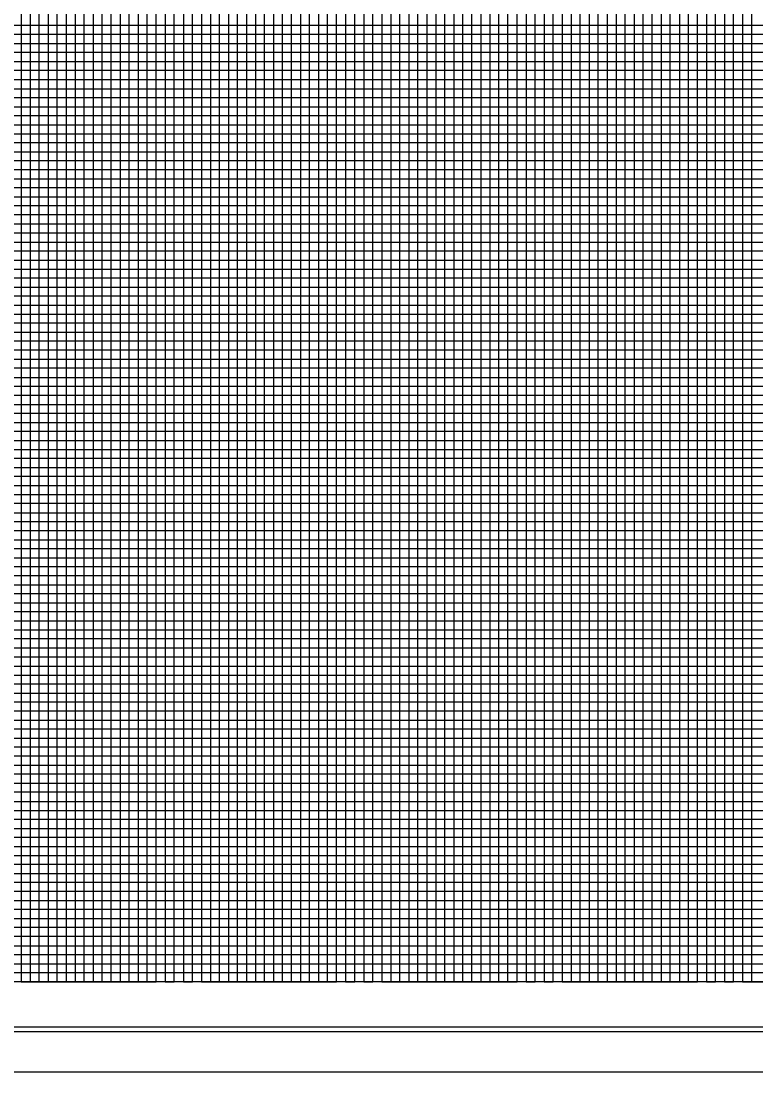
# Model space of a CAD drawing. Extents: x 2345490 to 2436403, y 465165 to 573888.
# Drawn here: x 2388842 to 2389249, y 515088 to 515670 of the extents above; entities that cross this region are included whole.
import ezdxf

# ---------------------------------------------------------------- set-up
doc = ezdxf.new("R2010")
doc.units = 0
for name, color, linetype in [('Old_Level_18', 7, 'Continuous'), ('Old_Level_41', 7, 'Continuous'), ('Old_Level_42', 7, 'Continuous'), ('Old_Level_43', 7, 'Continuous'), ('Old_Level_50', 7, 'Continuous'), ('Old_Level_51', 7, 'Continuous')]:
    doc.layers.add(name, color=color, linetype=linetype)

msp = doc.modelspace()

# ---------------------------------------------------------------- linework, layer by layer
at = {"layer": 'Old_Level_18'}
msp.add_lwpolyline([(2390216.79875, 516162.5265), (2388716.79875, 516162.5265), (2388716.79875, 515112.5265), (2390216.79875, 515112.5265)], close=True, dxfattribs=at)
at = {"layer": 'Old_Level_41'}
msp.add_line((2390216.79875, 515137.5265), (2388716.79875, 515137.5265), dxfattribs=at)
for points in [[(2388716.79875, 516162.5265), (2388766.79875, 516162.5265), (2388766.79875, 515137.5265), (2388816.79875, 515137.5265), (2388816.79875, 516162.5265), (2388866.79875, 516162.5265), (2388866.79875, 515137.5265), (2388916.79875, 515137.5265), (2388916.79875, 516162.5265), (2388966.79875, 516162.5265), (2388966.79875, 515137.5265), (2389016.79875, 515137.5265), (2389016.79875, 516162.5265), (2389066.79875, 516162.5265), (2389066.79875, 515137.5265), (2389116.79875, 515137.5265), (2389116.79875, 516162.5265), (2389166.79875, 516162.5265), (2389166.79875, 515137.5265), (2389216.79875, 515137.5265), (2389216.79875, 516162.5265), (2389266.79875, 516162.5265)], [(2388791.79875, 515137.5265), (2388791.79875, 516162.5265), (2388841.79875, 516162.5265), (2388841.79875, 515137.5265), (2388891.79875, 515137.5265), (2388891.79875, 516162.5265), (2388941.79875, 516162.5265), (2388941.79875, 515137.5265), (2388991.79875, 515137.5265), (2388991.79875, 516162.5265), (2389041.79875, 516162.5265), (2389041.79875, 515137.5265), (2389091.79875, 515137.5265), (2389091.79875, 516162.5265), (2389141.79875, 516162.5265), (2389141.79875, 515137.5265), (2389191.79875, 515137.5265), (2389191.79875, 516162.5265), (2389241.79875, 516162.5265), (2389241.79875, 515137.5265), (2389291.79875, 515137.5265)], [(2390216.79875, 515662.5265), (2388716.79875, 515662.5265), (2388716.79875, 515612.5265), (2390216.79875, 515612.5265)], [(2390216.79875, 515562.5265), (2388716.79875, 515562.5265), (2388716.79875, 515512.5265), (2390216.79875, 515512.5265)], [(2390216.79875, 515487.5265), (2388716.79875, 515487.5265), (2388716.79875, 515537.5265), (2390216.79875, 515537.5265)], [(2390216.79875, 515462.5265), (2388716.79875, 515462.5265), (2388716.79875, 515412.5265), (2390216.79875, 515412.5265)], [(2390216.79875, 515387.5265), (2388716.79875, 515387.5265), (2388716.79875, 515437.5265), (2390216.79875, 515437.5265)], [(2390216.79875, 515362.5265), (2388716.79875, 515362.5265), (2388716.79875, 515312.5265), (2390216.79875, 515312.5265)], [(2390216.79875, 515262.5265), (2388716.79875, 515262.5265), (2388716.79875, 515212.5265), (2390216.79875, 515212.5265)], [(2390216.79875, 515187.5265), (2388716.79875, 515187.5265), (2388716.79875, 515237.5265), (2390216.79875, 515237.5265)], [(2390216.79875, 515162.5265), (2388716.79875, 515162.5265)]]:
    msp.add_lwpolyline(points, dxfattribs=at)
at = {"layer": 'Old_Level_42'}
for points in [[(2390216.79875, 515587.5265), (2388716.79875, 515587.5265), (2388716.79875, 515637.5265), (2390216.79875, 515637.5265)], [(2390216.79875, 515287.5265), (2388716.79875, 515287.5265), (2388716.79875, 515337.5265), (2390216.79875, 515337.5265)]]:
    msp.add_lwpolyline(points, dxfattribs=at)
at = {"layer": 'Old_Level_43'}
for points in [[(2388846.79875, 516162.5265), (2388846.79875, 515137.5265), (2388851.79875, 515137.5265), (2388851.79875, 516162.5265)], [(2388856.79875, 516162.5265), (2388856.79875, 515137.5265), (2388861.79875, 515137.5265), (2388861.79875, 516162.5265)], [(2388871.79875, 516162.5265), (2388871.79875, 515137.5265), (2388876.79875, 515137.5265), (2388876.79875, 516162.5265)], [(2388881.79875, 516162.5265), (2388881.79875, 515137.5265), (2388886.79875, 515137.5265), (2388886.79875, 516162.5265)], [(2388896.79875, 516162.5265), (2388896.79875, 515137.5265), (2388901.79875, 515137.5265), (2388901.79875, 516162.5265)], [(2388906.79875, 516162.5265), (2388906.79875, 515137.5265), (2388911.79875, 515137.5265), (2388911.79875, 516162.5265)], [(2388921.79875, 516162.5265), (2388921.79875, 515137.5265), (2388926.79875, 515137.5265), (2388926.79875, 516162.5265)], [(2388931.79875, 515137.5265), (2388936.79875, 515137.5265), (2388936.79875, 516162.5265)], [(2388931.79875, 516162.5265), (2388931.79875, 515137.5265)], [(2388946.79875, 516162.5265), (2388946.79875, 515137.5265), (2388951.79875, 515137.5265), (2388951.79875, 516162.5265)], [(2388956.79875, 516162.5265), (2388956.79875, 515137.5265), (2388961.79875, 515137.5265), (2388961.79875, 516162.5265)], [(2388971.79875, 516162.5265), (2388971.79875, 515137.5265), (2388976.79875, 515137.5265), (2388976.79875, 516162.5265)], [(2388981.79875, 516162.5265), (2388981.79875, 515137.5265), (2388986.79875, 515137.5265), (2388986.79875, 516162.5265)], [(2388996.79875, 516162.5265), (2388996.79875, 515137.5265), (2389001.79875, 515137.5265), (2389001.79875, 516162.5265)], [(2389006.79875, 516162.5265), (2389006.79875, 515137.5265), (2389011.79875, 515137.5265), (2389011.79875, 516162.5265)], [(2389021.79875, 516162.5265), (2389021.79875, 515137.5265), (2389026.79875, 515137.5265), (2389026.79875, 516162.5265)], [(2389031.79875, 516162.5265), (2389031.79875, 515137.5265), (2389036.79875, 515137.5265), (2389036.79875, 516162.5265)], [(2389046.79875, 516162.5265), (2389046.79875, 515137.5265), (2389051.79875, 515137.5265), (2389051.79875, 516162.5265)], [(2389056.79875, 516162.5265), (2389056.79875, 515137.5265), (2389061.79875, 515137.5265), (2389061.79875, 516162.5265)], [(2389071.79875, 516162.5265), (2389071.79875, 515137.5265), (2389076.79875, 515137.5265), (2389076.79875, 516162.5265)], [(2389081.79875, 516162.5265), (2389081.79875, 515137.5265), (2389086.79875, 515137.5265), (2389086.79875, 516162.5265)], [(2389096.79875, 516162.5265), (2389096.79875, 515137.5265), (2389111.79875, 515137.5265), (2389111.79875, 516162.5265)], [(2389101.79875, 516162.5265), (2389101.79875, 515137.5265), (2389106.79875, 515137.5265), (2389106.79875, 516162.5265)], [(2389101.79875, 516161.9265), (2389101.79875, 515137.5265), (2389106.79875, 515137.5265), (2389106.79875, 516161.9265)], [(2389121.79875, 516162.5265), (2389121.79875, 515137.5265), (2389126.79875, 515137.5265), (2389126.79875, 516162.5265)], [(2389131.79875, 516162.5265), (2389131.79875, 515137.5265), (2389136.79875, 515137.5265), (2389136.79875, 516162.5265)], [(2389146.79875, 516162.5265), (2389146.79875, 515137.5265), (2389151.79875, 515137.5265), (2389151.79875, 516162.5265)], [(2389156.79875, 516162.5265), (2389156.79875, 515137.5265), (2389161.79875, 515137.5265), (2389161.79875, 516162.5265)], [(2389171.79875, 516162.5265), (2389171.79875, 515137.5265), (2389176.79875, 515137.5265), (2389176.79875, 516162.5265)], [(2389181.79875, 516162.5265), (2389181.79875, 515137.5265), (2389186.79875, 515137.5265), (2389186.79875, 516162.5265)], [(2389196.79875, 516162.5265), (2389196.79875, 515137.5265), (2389201.79875, 515137.5265), (2389201.79875, 516162.5265)], [(2389206.79875, 516162.5265), (2389206.79875, 515137.5265), (2389211.79875, 515137.5265), (2389211.79875, 516162.5265)], [(2389221.79875, 516162.5265), (2389221.79875, 515137.5265), (2389226.79875, 515137.5265), (2389226.79875, 516162.5265)], [(2389231.79875, 516162.5265), (2389231.79875, 515137.5265), (2389236.79875, 515137.5265), (2389236.79875, 516162.5265)], [(2389246.79875, 516162.5265), (2389246.79875, 515137.5265)], [(2390166.79875, 515667.5265), (2388766.79875, 515667.5265), (2388766.79875, 515657.5265), (2390166.79875, 515657.5265)], [(2390166.79875, 515652.5265), (2388766.79875, 515652.5265), (2388766.79875, 515647.5265), (2390166.79875, 515647.5265)], [(2390166.79875, 515642.5265), (2388766.79875, 515642.5265)], [(2388766.79875, 515632.5265), (2390166.79875, 515632.5265)], [(2390166.79875, 515627.5265), (2388766.79875, 515627.5265), (2388766.79875, 515622.5265), (2390166.79875, 515622.5265)], [(2390166.79875, 515617.5265), (2388766.79875, 515617.5265), (2388766.79875, 515607.5265), (2390166.79875, 515607.5265)], [(2390166.79875, 515602.5265), (2388766.79875, 515602.5265), (2388766.79875, 515597.5265), (2390166.79875, 515597.5265)], [(2390166.79875, 515592.5265), (2388766.79875, 515592.5265), (2388766.79875, 515582.5265), (2390166.79875, 515582.5265)], [(2390166.79875, 515577.5265), (2388766.79875, 515577.5265), (2388766.79875, 515572.5265), (2390166.79875, 515572.5265)], [(2390166.79875, 515567.5265), (2388766.79875, 515567.5265), (2388766.79875, 515557.5265), (2390166.79875, 515557.5265)], [(2390166.79875, 515552.5265), (2388766.79875, 515552.5265), (2388766.79875, 515547.5265), (2390166.79875, 515547.5265)], [(2390166.79875, 515542.5265), (2388766.79875, 515542.5265), (2388766.79875, 515532.5265), (2390166.79875, 515532.5265)], [(2390166.79875, 515527.5265), (2388766.79875, 515527.5265), (2388766.79875, 515522.5265), (2390166.79875, 515522.5265)], [(2390166.79875, 515517.5265), (2388766.79875, 515517.5265), (2388766.79875, 515507.5265), (2390166.79875, 515507.5265)], [(2390166.79875, 515502.5265), (2388766.79875, 515502.5265), (2388766.79875, 515497.5265), (2390166.79875, 515497.5265)], [(2390166.79875, 515492.5265), (2388766.79875, 515492.5265), (2388766.79875, 515482.5265), (2390166.79875, 515482.5265)], [(2390166.79875, 515477.5265), (2388766.79875, 515477.5265), (2388766.79875, 515472.5265), (2390166.79875, 515472.5265)], [(2390166.79875, 515467.5265), (2388766.79875, 515467.5265), (2388766.79875, 515457.5265), (2390166.79875, 515457.5265)], [(2390166.79875, 515452.5265), (2388766.79875, 515452.5265), (2388766.79875, 515447.5265), (2390166.79875, 515447.5265)], [(2390166.79875, 515442.5265), (2388766.79875, 515442.5265), (2388766.79875, 515432.5265), (2390166.79875, 515432.5265)], [(2390166.79875, 515427.5265), (2388766.79875, 515427.5265), (2388766.79875, 515422.5265), (2390166.79875, 515422.5265)], [(2390166.79875, 515417.5265), (2388766.79875, 515417.5265), (2388766.79875, 515407.5265), (2390166.79875, 515407.5265)], [(2390166.79875, 515402.5265), (2388766.79875, 515402.5265), (2388766.79875, 515397.5265), (2390166.79875, 515397.5265)], [(2390166.79875, 515392.5265), (2388766.79875, 515392.5265), (2388766.79875, 515382.5265), (2390166.79875, 515382.5265)], [(2390166.79875, 515377.5265), (2388766.79875, 515377.5265), (2388766.79875, 515372.5265), (2390166.79875, 515372.5265)], [(2390166.79875, 515367.5265), (2388766.79875, 515367.5265), (2388766.79875, 515357.5265), (2390166.79875, 515357.5265)], [(2390166.79875, 515352.5265), (2388766.79875, 515352.5265), (2388766.79875, 515347.5265), (2390166.79875, 515347.5265)], [(2390166.79875, 515342.5265), (2388766.79875, 515342.5265)], [(2388766.79875, 515332.5265), (2390166.79875, 515332.5265)], [(2390166.79875, 515327.5265), (2388766.79875, 515327.5265), (2388766.79875, 515322.5265), (2390166.79875, 515322.5265)], [(2390166.79875, 515317.5265), (2388766.79875, 515317.5265)], [(2388766.79875, 515307.5265), (2390166.79875, 515307.5265)], [(2390166.79875, 515302.5265), (2388766.79875, 515302.5265), (2388766.79875, 515297.5265), (2390166.79875, 515297.5265)], [(2390166.79875, 515292.5265), (2388766.79875, 515292.5265), (2388766.79875, 515282.5265), (2390166.79875, 515282.5265)], [(2390166.79875, 515277.5265), (2388766.79875, 515277.5265), (2388766.79875, 515272.5265), (2390166.79875, 515272.5265)], [(2390166.79875, 515267.5265), (2388766.79875, 515267.5265), (2388766.79875, 515257.5265), (2390166.79875, 515257.5265)], [(2390166.79875, 515252.5265), (2388766.79875, 515252.5265), (2388766.79875, 515247.5265), (2390166.79875, 515247.5265)], [(2390166.79875, 515242.5265), (2388766.79875, 515242.5265), (2388766.79875, 515232.5265), (2390166.79875, 515232.5265)], [(2390166.79875, 515227.5265), (2388766.79875, 515227.5265), (2388766.79875, 515222.5265), (2390166.79875, 515222.5265)], [(2390166.79875, 515217.5265), (2388766.79875, 515217.5265), (2388766.79875, 515207.5265), (2390166.79875, 515207.5265)], [(2390166.79875, 515202.5265), (2388766.79875, 515202.5265), (2388766.79875, 515197.5265), (2390166.79875, 515197.5265)], [(2390166.79875, 515192.5265), (2388766.79875, 515192.5265), (2388766.79875, 515182.5265), (2390166.79875, 515182.5265)], [(2390166.79875, 515177.5265), (2388766.79875, 515177.5265), (2388766.79875, 515172.5265), (2390166.79875, 515172.5265)], [(2390166.79875, 515167.5265), (2388766.79875, 515167.5265), (2388766.79875, 515157.5265), (2390166.79875, 515157.5265)], [(2390166.79875, 515152.5265), (2388766.79875, 515152.5265), (2388766.79875, 515147.5265), (2390166.79875, 515147.5265)], [(2390166.79875, 515142.5265), (2388766.79875, 515142.5265)]]:
    msp.add_lwpolyline(points, dxfattribs=at)
at = {"layer": 'Old_Level_50'}
msp.add_lwpolyline([(2390229.29875, 516165.0765), (2388562.79875, 516165.0765), (2388562.79875, 515109.9765), (2390229.29875, 515109.9765)], close=True, dxfattribs=at)
at = {"layer": 'Old_Level_51'}
msp.add_lwpolyline([(2390233.79875, 516187.5265), (2388549.79875, 516187.5265), (2388549.79875, 515087.5265), (2390233.79875, 515087.5265)], close=True, dxfattribs=at)

doc.saveas('drawing.dxf')
